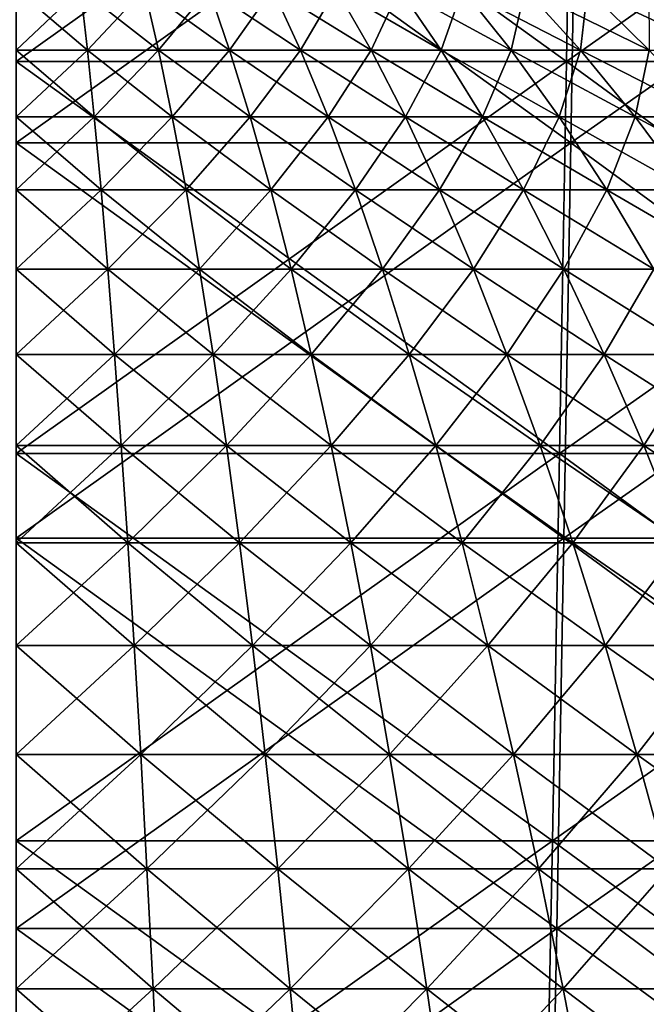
# Model space of a CAD drawing. Header units: millimetres. Extents: x -250 to 250, y -45 to 4150.
# Tile 627 of 656: x 0 to 8, y 4018 to 4030. Entities that reach past the tile are written whole.
import ezdxf

# ---------------------------------------------------------------- set-up
doc = ezdxf.new("R2010")
doc.units = ezdxf.units.MM
doc.header["$LTSCALE"] = 81.481481
for name, color, linetype in [('19', 7, 'CONTINUOUS'), ('20', 7, 'CONTINUOUS'), ('21', 7, 'CONTINUOUS'), ('22', 7, 'CONTINUOUS'), ('23', 7, 'CONTINUOUS'), ('24', 7, 'CONTINUOUS')]:
    doc.layers.add(name, color=color, linetype=linetype)

msp = doc.modelspace()

# ---------------------------------------------------------------- linework, layer by layer
at = {"layer": '19', "color": 7, "linetype": 'CONTINUOUS'}
for points in [[(6.726, 4028.379, -218.319), (0, 4028.379, -218.422), (6.807, 4033.233, -220.951), (6.726, 4028.379, -218.319)], [(6.807, 4033.233, -220.951), (0, 4028.379, -218.422), (0, 4033.233, -221.056), (6.807, 4033.233, -220.951)], [(13.446, 4028.379, -218.008), (6.726, 4028.379, -218.319), (13.608, 4033.233, -220.636), (13.446, 4028.379, -218.008)], [(13.608, 4033.233, -220.636), (6.726, 4028.379, -218.319), (6.807, 4033.233, -220.951), (13.608, 4033.233, -220.636)], [(6.642, 4023.584, -215.58), (0, 4023.584, -215.683), (6.726, 4028.379, -218.319), (6.642, 4023.584, -215.58)], [(6.726, 4028.379, -218.319), (0, 4023.584, -215.683), (0, 4028.379, -218.422), (6.726, 4028.379, -218.319)], [(13.278, 4023.584, -215.274), (6.642, 4023.584, -215.58), (13.446, 4028.379, -218.008), (13.278, 4023.584, -215.274)], [(13.446, 4028.379, -218.008), (6.642, 4023.584, -215.58), (6.726, 4028.379, -218.319), (13.446, 4028.379, -218.008)], [(6.554, 4018.851, -212.737), (0, 4018.851, -212.838), (6.642, 4023.584, -215.58), (6.554, 4018.851, -212.737)], [(6.642, 4023.584, -215.58), (0, 4018.851, -212.838), (0, 4023.584, -215.683), (6.642, 4023.584, -215.58)], [(13.102, 4018.851, -212.434), (6.554, 4018.851, -212.737), (13.278, 4023.584, -215.274), (13.102, 4018.851, -212.434)], [(13.278, 4023.584, -215.274), (6.554, 4018.851, -212.737), (6.642, 4023.584, -215.58), (13.278, 4023.584, -215.274)], [(6.464, 4014.181, -209.789), (0, 4014.181, -209.889), (6.554, 4018.851, -212.737), (6.464, 4014.181, -209.789)], [(6.554, 4018.851, -212.737), (0, 4014.181, -209.889), (0, 4018.851, -212.838), (6.554, 4018.851, -212.737)], [(12.921, 4014.181, -209.491), (6.464, 4014.181, -209.789), (13.102, 4018.851, -212.434), (12.921, 4014.181, -209.491)], [(13.102, 4018.851, -212.434), (6.464, 4014.181, -209.789), (6.554, 4018.851, -212.737), (13.102, 4018.851, -212.434)]]:
    msp.add_3dface(points, dxfattribs=at)
at = {"layer": '20', "color": 7, "linetype": 'CONTINUOUS'}
for points in [[(0, 4028.379, 218.422), (6.726, 4028.379, 218.319), (0, 4033.233, 221.056), (0, 4028.379, 218.422)], [(0, 4033.233, 221.056), (6.726, 4028.379, 218.319), (6.807, 4033.233, 220.951), (0, 4033.233, 221.056)], [(6.726, 4028.379, 218.319), (13.446, 4028.379, 218.008), (6.807, 4033.233, 220.951), (6.726, 4028.379, 218.319)], [(6.807, 4033.233, 220.951), (13.446, 4028.379, 218.008), (13.608, 4033.233, 220.636), (6.807, 4033.233, 220.951)], [(0, 4023.584, 215.683), (6.642, 4023.584, 215.58), (0, 4028.379, 218.422), (0, 4023.584, 215.683)], [(0, 4028.379, 218.422), (6.642, 4023.584, 215.58), (6.726, 4028.379, 218.319), (0, 4028.379, 218.422)], [(6.642, 4023.584, 215.58), (13.278, 4023.584, 215.274), (6.726, 4028.379, 218.319), (6.642, 4023.584, 215.58)], [(6.726, 4028.379, 218.319), (13.278, 4023.584, 215.274), (13.446, 4028.379, 218.008), (6.726, 4028.379, 218.319)], [(0, 4018.851, 212.838), (6.554, 4018.851, 212.737), (0, 4023.584, 215.683), (0, 4018.851, 212.838)], [(0, 4023.584, 215.683), (6.554, 4018.851, 212.737), (6.642, 4023.584, 215.58), (0, 4023.584, 215.683)], [(6.554, 4018.851, 212.737), (13.102, 4018.851, 212.434), (6.642, 4023.584, 215.58), (6.554, 4018.851, 212.737)], [(6.642, 4023.584, 215.58), (13.102, 4018.851, 212.434), (13.278, 4023.584, 215.274), (6.642, 4023.584, 215.58)], [(0, 4014.181, 209.889), (6.464, 4014.181, 209.789), (0, 4018.851, 212.838), (0, 4014.181, 209.889)], [(0, 4018.851, 212.838), (6.464, 4014.181, 209.789), (6.554, 4018.851, 212.737), (0, 4018.851, 212.838)], [(6.464, 4014.181, 209.789), (12.921, 4014.181, 209.491), (6.554, 4018.851, 212.737), (6.464, 4014.181, 209.789)], [(6.554, 4018.851, 212.737), (12.921, 4014.181, 209.491), (13.102, 4018.851, 212.434), (6.554, 4018.851, 212.737)]]:
    msp.add_3dface(points, dxfattribs=at)
at = {"layer": '21', "color": 7, "linetype": 'CONTINUOUS'}
for points in [[(6.673, 4029.367, 216.581), (0, 4029.367, 216.683), (6.753, 4034.182, 219.191), (6.673, 4029.367, 216.581)], [(6.753, 4034.182, 219.191), (0, 4029.367, 216.683), (0, 4034.182, 219.295), (6.753, 4034.182, 219.191)], [(13.339, 4029.367, 216.272), (6.673, 4029.367, 216.581), (13.5, 4034.182, 218.879), (13.339, 4029.367, 216.272)], [(13.5, 4034.182, 218.879), (6.673, 4029.367, 216.581), (6.753, 4034.182, 219.191), (13.5, 4034.182, 218.879)], [(6.589, 4024.611, 213.865), (0, 4024.611, 213.966), (6.673, 4029.367, 216.581), (6.589, 4024.611, 213.865)], [(6.673, 4029.367, 216.581), (0, 4024.611, 213.966), (0, 4029.367, 216.683), (6.673, 4029.367, 216.581)], [(13.172, 4024.611, 213.56), (6.589, 4024.611, 213.865), (13.339, 4029.367, 216.272), (13.172, 4024.611, 213.56)], [(13.339, 4029.367, 216.272), (6.589, 4024.611, 213.865), (6.673, 4029.367, 216.581), (13.339, 4029.367, 216.272)], [(6.502, 4019.916, 211.045), (0, 4019.916, 211.145), (6.589, 4024.611, 213.865), (6.502, 4019.916, 211.045)], [(6.589, 4024.611, 213.865), (0, 4019.916, 211.145), (0, 4024.611, 213.966), (6.589, 4024.611, 213.865)], [(12.998, 4019.916, 210.744), (6.502, 4019.916, 211.045), (13.172, 4024.611, 213.56), (12.998, 4019.916, 210.744)], [(13.172, 4024.611, 213.56), (6.502, 4019.916, 211.045), (6.589, 4024.611, 213.865), (13.172, 4024.611, 213.56)], [(6.412, 4015.284, 208.121), (0, 4015.284, 208.22), (6.502, 4019.916, 211.045), (6.412, 4015.284, 208.121)], [(6.502, 4019.916, 211.045), (0, 4015.284, 208.22), (0, 4019.916, 211.145), (6.502, 4019.916, 211.045)], [(12.818, 4015.284, 207.825), (6.412, 4015.284, 208.121), (12.998, 4019.916, 210.744), (12.818, 4015.284, 207.825)], [(12.998, 4019.916, 210.744), (6.412, 4015.284, 208.121), (6.502, 4019.916, 211.045), (12.998, 4019.916, 210.744)]]:
    msp.add_3dface(points, dxfattribs=at)
at = {"layer": '22', "color": 7, "linetype": 'CONTINUOUS'}
for points in [[(0, 4029.367, -216.683), (6.673, 4029.367, -216.581), (0, 4034.182, -219.295), (0, 4029.367, -216.683)], [(0, 4034.182, -219.295), (6.673, 4029.367, -216.581), (6.753, 4034.182, -219.191), (0, 4034.182, -219.295)], [(6.673, 4029.367, -216.581), (13.339, 4029.367, -216.272), (6.753, 4034.182, -219.191), (6.673, 4029.367, -216.581)], [(6.753, 4034.182, -219.191), (13.339, 4029.367, -216.272), (13.5, 4034.182, -218.879), (6.753, 4034.182, -219.191)], [(0, 4024.611, -213.966), (6.589, 4024.611, -213.865), (0, 4029.367, -216.683), (0, 4024.611, -213.966)], [(0, 4029.367, -216.683), (6.589, 4024.611, -213.865), (6.673, 4029.367, -216.581), (0, 4029.367, -216.683)], [(6.589, 4024.611, -213.865), (13.172, 4024.611, -213.56), (6.673, 4029.367, -216.581), (6.589, 4024.611, -213.865)], [(6.673, 4029.367, -216.581), (13.172, 4024.611, -213.56), (13.339, 4029.367, -216.272), (6.673, 4029.367, -216.581)], [(0, 4019.916, -211.145), (6.502, 4019.916, -211.045), (0, 4024.611, -213.966), (0, 4019.916, -211.145)], [(0, 4024.611, -213.966), (6.502, 4019.916, -211.045), (6.589, 4024.611, -213.865), (0, 4024.611, -213.966)], [(6.502, 4019.916, -211.045), (12.998, 4019.916, -210.744), (6.589, 4024.611, -213.865), (6.502, 4019.916, -211.045)], [(6.589, 4024.611, -213.865), (12.998, 4019.916, -210.744), (13.172, 4024.611, -213.56), (6.589, 4024.611, -213.865)], [(0, 4015.284, -208.22), (6.412, 4015.284, -208.121), (0, 4019.916, -211.145), (0, 4015.284, -208.22)], [(0, 4019.916, -211.145), (6.412, 4015.284, -208.121), (6.502, 4019.916, -211.045), (0, 4019.916, -211.145)], [(6.412, 4015.284, -208.121), (12.818, 4015.284, -207.825), (6.502, 4019.916, -211.045), (6.412, 4015.284, -208.121)], [(6.502, 4019.916, -211.045), (12.818, 4015.284, -207.825), (12.998, 4019.916, -210.744), (6.502, 4019.916, -211.045)]]:
    msp.add_3dface(points, dxfattribs=at)
at = {"layer": '23', "color": 7, "linetype": 'CONTINUOUS'}
for points in [[(0, 4029.507, 28.051), (0.864, 4029.507, 28.038), (0, 4030.243, 25.307), (0, 4029.507, 28.051)], [(0, 4030.243, 25.307), (0.864, 4029.507, 28.038), (0.779, 4030.243, 25.295), (0, 4030.243, 25.307)], [(0.864, 4029.507, 28.038), (1.727, 4029.507, 27.998), (0.779, 4030.243, 25.295), (0.864, 4029.507, 28.038)], [(0.779, 4030.243, 25.295), (1.727, 4029.507, 27.998), (1.558, 4030.243, 25.259), (0.779, 4030.243, 25.295)], [(1.727, 4029.507, 27.998), (2.588, 4029.507, 27.932), (1.558, 4030.243, 25.259), (1.727, 4029.507, 27.998)], [(1.558, 4030.243, 25.259), (2.588, 4029.507, 27.932), (2.335, 4030.243, 25.199), (1.558, 4030.243, 25.259)], [(2.588, 4029.507, 27.932), (3.447, 4029.507, 27.839), (2.335, 4030.243, 25.199), (2.588, 4029.507, 27.932)], [(2.335, 4030.243, 25.199), (3.447, 4029.507, 27.839), (3.11, 4030.243, 25.115), (2.335, 4030.243, 25.199)], [(3.447, 4029.507, 27.839), (4.303, 4029.507, 27.719), (3.11, 4030.243, 25.115), (3.447, 4029.507, 27.839)], [(3.11, 4030.243, 25.115), (4.303, 4029.507, 27.719), (3.882, 4030.243, 25.008), (3.11, 4030.243, 25.115)], [(4.303, 4029.507, 27.719), (5.154, 4029.507, 27.574), (3.882, 4030.243, 25.008), (4.303, 4029.507, 27.719)], [(3.882, 4030.243, 25.008), (5.154, 4029.507, 27.574), (4.65, 4030.243, 24.876), (3.882, 4030.243, 25.008)], [(5.154, 4029.507, 27.574), (6.001, 4029.507, 27.402), (4.65, 4030.243, 24.876), (5.154, 4029.507, 27.574)], [(4.65, 4030.243, 24.876), (6.001, 4029.507, 27.402), (5.414, 4030.243, 24.721), (4.65, 4030.243, 24.876)], [(6.001, 4029.507, 27.402), (6.842, 4029.507, 27.204), (5.414, 4030.243, 24.721), (6.001, 4029.507, 27.402)], [(5.414, 4030.243, 24.721), (6.842, 4029.507, 27.204), (6.173, 4030.243, 24.543), (5.414, 4030.243, 24.721)], [(6.842, 4029.507, 27.204), (7.677, 4029.507, 26.98), (6.173, 4030.243, 24.543), (6.842, 4029.507, 27.204)], [(6.173, 4030.243, 24.543), (7.677, 4029.507, 26.98), (6.926, 4030.243, 24.341), (6.173, 4030.243, 24.543)], [(7.677, 4029.507, 26.98), (8.504, 4029.507, 26.731), (6.926, 4030.243, 24.341), (7.677, 4029.507, 26.98)], [(6.926, 4030.243, 24.341), (8.504, 4029.507, 26.731), (7.672, 4030.243, 24.116), (6.926, 4030.243, 24.341)], [(0, 4028.695, 30.774), (0.948, 4028.695, 30.76), (0, 4029.507, 28.051), (0, 4028.695, 30.774)], [(0, 4029.507, 28.051), (0.948, 4028.695, 30.76), (0.864, 4029.507, 28.038), (0, 4029.507, 28.051)], [(0.948, 4028.695, 30.76), (1.894, 4028.695, 30.716), (0.864, 4029.507, 28.038), (0.948, 4028.695, 30.76)], [(0.864, 4029.507, 28.038), (1.894, 4028.695, 30.716), (1.727, 4029.507, 27.998), (0.864, 4029.507, 28.038)], [(1.894, 4028.695, 30.716), (2.839, 4028.695, 30.643), (1.727, 4029.507, 27.998), (1.894, 4028.695, 30.716)], [(1.727, 4029.507, 27.998), (2.839, 4028.695, 30.643), (2.588, 4029.507, 27.932), (1.727, 4029.507, 27.998)], [(2.839, 4028.695, 30.643), (3.782, 4028.695, 30.541), (2.588, 4029.507, 27.932), (2.839, 4028.695, 30.643)], [(2.588, 4029.507, 27.932), (3.782, 4028.695, 30.541), (3.447, 4029.507, 27.839), (2.588, 4029.507, 27.932)], [(3.782, 4028.695, 30.541), (4.72, 4028.695, 30.41), (3.447, 4029.507, 27.839), (3.782, 4028.695, 30.541)], [(3.447, 4029.507, 27.839), (4.72, 4028.695, 30.41), (4.303, 4029.507, 27.719), (3.447, 4029.507, 27.839)], [(4.72, 4028.695, 30.41), (5.655, 4028.695, 30.25), (4.303, 4029.507, 27.719), (4.72, 4028.695, 30.41)], [(4.303, 4029.507, 27.719), (5.655, 4028.695, 30.25), (5.154, 4029.507, 27.574), (4.303, 4029.507, 27.719)], [(5.655, 4028.695, 30.25), (6.584, 4028.695, 30.062), (5.154, 4029.507, 27.574), (5.655, 4028.695, 30.25)], [(5.154, 4029.507, 27.574), (6.584, 4028.695, 30.062), (6.001, 4029.507, 27.402), (5.154, 4029.507, 27.574)], [(6.584, 4028.695, 30.062), (7.506, 4028.695, 29.845), (6.001, 4029.507, 27.402), (6.584, 4028.695, 30.062)], [(6.001, 4029.507, 27.402), (7.506, 4028.695, 29.845), (6.842, 4029.507, 27.204), (6.001, 4029.507, 27.402)], [(7.506, 4028.695, 29.845), (8.422, 4028.695, 29.599), (6.842, 4029.507, 27.204), (7.506, 4028.695, 29.845)], [(6.842, 4029.507, 27.204), (8.422, 4028.695, 29.599), (7.677, 4029.507, 26.98), (6.842, 4029.507, 27.204)], [(0, 4027.809, 33.474), (1.031, 4027.809, 33.458), (0, 4028.695, 30.774), (0, 4027.809, 33.474)], [(0, 4028.695, 30.774), (1.031, 4027.809, 33.458), (0.948, 4028.695, 30.76), (0, 4028.695, 30.774)], [(1.031, 4027.809, 33.458), (2.061, 4027.809, 33.41), (0.948, 4028.695, 30.76), (1.031, 4027.809, 33.458)], [(0.948, 4028.695, 30.76), (2.061, 4027.809, 33.41), (1.894, 4028.695, 30.716), (0.948, 4028.695, 30.76)], [(2.061, 4027.809, 33.41), (3.089, 4027.809, 33.331), (1.894, 4028.695, 30.716), (2.061, 4027.809, 33.41)], [(1.894, 4028.695, 30.716), (3.089, 4027.809, 33.331), (2.839, 4028.695, 30.643), (1.894, 4028.695, 30.716)], [(3.089, 4027.809, 33.331), (4.114, 4027.809, 33.22), (2.839, 4028.695, 30.643), (3.089, 4027.809, 33.331)], [(2.839, 4028.695, 30.643), (4.114, 4027.809, 33.22), (3.782, 4028.695, 30.541), (2.839, 4028.695, 30.643)], [(4.114, 4027.809, 33.22), (5.135, 4027.809, 33.077), (3.782, 4028.695, 30.541), (4.114, 4027.809, 33.22)], [(3.782, 4028.695, 30.541), (5.135, 4027.809, 33.077), (4.72, 4028.695, 30.41), (3.782, 4028.695, 30.541)], [(5.135, 4027.809, 33.077), (6.151, 4027.809, 32.904), (4.72, 4028.695, 30.41), (5.135, 4027.809, 33.077)], [(4.72, 4028.695, 30.41), (6.151, 4027.809, 32.904), (5.655, 4028.695, 30.25), (4.72, 4028.695, 30.41)], [(6.151, 4027.809, 32.904), (7.161, 4027.809, 32.699), (5.655, 4028.695, 30.25), (6.151, 4027.809, 32.904)], [(5.655, 4028.695, 30.25), (7.161, 4027.809, 32.699), (6.584, 4028.695, 30.062), (5.655, 4028.695, 30.25)], [(7.161, 4027.809, 32.699), (8.165, 4027.809, 32.463), (6.584, 4028.695, 30.062), (7.161, 4027.809, 32.699)], [(6.584, 4028.695, 30.062), (8.165, 4027.809, 32.463), (7.506, 4028.695, 29.845), (6.584, 4028.695, 30.062)], [(8.165, 4027.809, 32.463), (9.16, 4027.809, 32.196), (7.506, 4028.695, 29.845), (8.165, 4027.809, 32.463)], [(7.506, 4028.695, 29.845), (9.16, 4027.809, 32.196), (8.422, 4028.695, 29.599), (7.506, 4028.695, 29.845)], [(0, 4026.849, 36.148), (1.113, 4026.849, 36.13), (0, 4027.809, 33.474), (0, 4026.849, 36.148)], [(0, 4027.809, 33.474), (1.113, 4026.849, 36.13), (1.031, 4027.809, 33.458), (0, 4027.809, 33.474)], [(1.113, 4026.849, 36.13), (2.225, 4026.849, 36.079), (1.031, 4027.809, 33.458), (1.113, 4026.849, 36.13)], [(1.031, 4027.809, 33.458), (2.225, 4026.849, 36.079), (2.061, 4027.809, 33.41), (1.031, 4027.809, 33.458)], [(2.225, 4026.849, 36.079), (3.335, 4026.849, 35.993), (2.061, 4027.809, 33.41), (2.225, 4026.849, 36.079)], [(2.061, 4027.809, 33.41), (3.335, 4026.849, 35.993), (3.089, 4027.809, 33.331), (2.061, 4027.809, 33.41)], [(3.335, 4026.849, 35.993), (4.442, 4026.849, 35.874), (3.089, 4027.809, 33.331), (3.335, 4026.849, 35.993)], [(3.089, 4027.809, 33.331), (4.442, 4026.849, 35.874), (4.114, 4027.809, 33.22), (3.089, 4027.809, 33.331)], [(4.442, 4026.849, 35.874), (5.545, 4026.849, 35.72), (4.114, 4027.809, 33.22), (4.442, 4026.849, 35.874)], [(4.114, 4027.809, 33.22), (5.545, 4026.849, 35.72), (5.135, 4027.809, 33.077), (4.114, 4027.809, 33.22)], [(5.545, 4026.849, 35.72), (6.642, 4026.849, 35.532), (5.135, 4027.809, 33.077), (5.545, 4026.849, 35.72)], [(5.135, 4027.809, 33.077), (6.642, 4026.849, 35.532), (6.151, 4027.809, 32.904), (5.135, 4027.809, 33.077)], [(6.642, 4026.849, 35.532), (7.733, 4026.849, 35.311), (6.151, 4027.809, 32.904), (6.642, 4026.849, 35.532)], [(6.151, 4027.809, 32.904), (7.733, 4026.849, 35.311), (7.161, 4027.809, 32.699), (6.151, 4027.809, 32.904)], [(7.733, 4026.849, 35.311), (8.817, 4026.849, 35.056), (7.161, 4027.809, 32.699), (7.733, 4026.849, 35.311)], [(7.161, 4027.809, 32.699), (8.817, 4026.849, 35.056), (8.165, 4027.809, 32.463), (7.161, 4027.809, 32.699)], [(0, 4025.815, 38.794), (1.195, 4025.815, 38.776), (0, 4026.849, 36.148), (0, 4025.815, 38.794)], [(0, 4026.849, 36.148), (1.195, 4025.815, 38.776), (1.113, 4026.849, 36.13), (0, 4026.849, 36.148)], [(1.195, 4025.815, 38.776), (2.388, 4025.815, 38.72), (1.113, 4026.849, 36.13), (1.195, 4025.815, 38.776)], [(1.113, 4026.849, 36.13), (2.388, 4025.815, 38.72), (2.225, 4026.849, 36.079), (1.113, 4026.849, 36.13)], [(2.388, 4025.815, 38.72), (3.579, 4025.815, 38.629), (2.225, 4026.849, 36.079), (2.388, 4025.815, 38.72)], [(2.225, 4026.849, 36.079), (3.579, 4025.815, 38.629), (3.335, 4026.849, 35.993), (2.225, 4026.849, 36.079)], [(3.579, 4025.815, 38.629), (4.767, 4025.815, 38.5), (3.335, 4026.849, 35.993), (3.579, 4025.815, 38.629)], [(3.335, 4026.849, 35.993), (4.767, 4025.815, 38.5), (4.442, 4026.849, 35.874), (3.335, 4026.849, 35.993)], [(4.767, 4025.815, 38.5), (5.951, 4025.815, 38.335), (4.442, 4026.849, 35.874), (4.767, 4025.815, 38.5)], [(4.442, 4026.849, 35.874), (5.951, 4025.815, 38.335), (5.545, 4026.849, 35.72), (4.442, 4026.849, 35.874)], [(5.951, 4025.815, 38.335), (7.128, 4025.815, 38.134), (5.545, 4026.849, 35.72), (5.951, 4025.815, 38.335)], [(5.545, 4026.849, 35.72), (7.128, 4025.815, 38.134), (6.642, 4026.849, 35.532), (5.545, 4026.849, 35.72)], [(7.128, 4025.815, 38.134), (8.299, 4025.815, 37.896), (6.642, 4026.849, 35.532), (7.128, 4025.815, 38.134)], [(6.642, 4026.849, 35.532), (8.299, 4025.815, 37.896), (7.733, 4026.849, 35.311), (6.642, 4026.849, 35.532)], [(0, 4024.709, 41.411), (1.275, 4024.709, 41.391), (0, 4025.815, 38.794), (0, 4024.709, 41.411)], [(0, 4025.815, 38.794), (1.275, 4024.709, 41.391), (1.195, 4025.815, 38.776), (0, 4025.815, 38.794)], [(1.275, 4024.709, 41.391), (2.549, 4024.709, 41.332), (1.195, 4025.815, 38.776), (1.275, 4024.709, 41.391)], [(1.195, 4025.815, 38.776), (2.549, 4024.709, 41.332), (2.388, 4025.815, 38.72), (1.195, 4025.815, 38.776)], [(2.549, 4024.709, 41.332), (3.821, 4024.709, 41.234), (2.388, 4025.815, 38.72), (2.549, 4024.709, 41.332)], [(2.388, 4025.815, 38.72), (3.821, 4024.709, 41.234), (3.579, 4025.815, 38.629), (2.388, 4025.815, 38.72)], [(3.821, 4024.709, 41.234), (5.089, 4024.709, 41.097), (3.579, 4025.815, 38.629), (3.821, 4024.709, 41.234)], [(3.579, 4025.815, 38.629), (5.089, 4024.709, 41.097), (4.767, 4025.815, 38.5), (3.579, 4025.815, 38.629)], [(5.089, 4024.709, 41.097), (6.352, 4024.709, 40.921), (4.767, 4025.815, 38.5), (5.089, 4024.709, 41.097)], [(4.767, 4025.815, 38.5), (6.352, 4024.709, 40.921), (5.951, 4025.815, 38.335), (4.767, 4025.815, 38.5)], [(6.352, 4024.709, 40.921), (7.609, 4024.709, 40.706), (5.951, 4025.815, 38.335), (6.352, 4024.709, 40.921)], [(5.951, 4025.815, 38.335), (7.609, 4024.709, 40.706), (7.128, 4025.815, 38.134), (5.951, 4025.815, 38.335)], [(7.609, 4024.709, 40.706), (8.859, 4024.709, 40.452), (7.128, 4025.815, 38.134), (7.609, 4024.709, 40.706)], [(7.128, 4025.815, 38.134), (8.859, 4024.709, 40.452), (8.299, 4025.815, 37.896), (7.128, 4025.815, 38.134)], [(0, 4023.531, 43.996), (1.355, 4023.531, 43.976), (0, 4024.709, 41.411), (0, 4023.531, 43.996)], [(0, 4024.709, 41.411), (1.355, 4023.531, 43.976), (1.275, 4024.709, 41.391), (0, 4024.709, 41.411)], [(1.355, 4023.531, 43.976), (2.708, 4023.531, 43.913), (1.275, 4024.709, 41.391), (1.355, 4023.531, 43.976)], [(1.275, 4024.709, 41.391), (2.708, 4023.531, 43.913), (2.549, 4024.709, 41.332), (1.275, 4024.709, 41.391)], [(2.708, 4023.531, 43.913), (4.059, 4023.531, 43.809), (2.549, 4024.709, 41.332), (2.708, 4023.531, 43.913)], [(2.549, 4024.709, 41.332), (4.059, 4023.531, 43.809), (3.821, 4024.709, 41.234), (2.549, 4024.709, 41.332)], [(4.059, 4023.531, 43.809), (5.407, 4023.531, 43.663), (3.821, 4024.709, 41.234), (4.059, 4023.531, 43.809)], [(3.821, 4024.709, 41.234), (5.407, 4023.531, 43.663), (5.089, 4024.709, 41.097), (3.821, 4024.709, 41.234)], [(5.407, 4023.531, 43.663), (6.749, 4023.531, 43.476), (5.089, 4024.709, 41.097), (5.407, 4023.531, 43.663)], [(5.089, 4024.709, 41.097), (6.749, 4023.531, 43.476), (6.352, 4024.709, 40.921), (5.089, 4024.709, 41.097)], [(6.749, 4023.531, 43.476), (8.084, 4023.531, 43.247), (6.352, 4024.709, 40.921), (6.749, 4023.531, 43.476)], [(6.352, 4024.709, 40.921), (8.084, 4023.531, 43.247), (7.609, 4024.709, 40.706), (6.352, 4024.709, 40.921)], [(8.084, 4023.531, 43.247), (9.412, 4023.531, 42.978), (7.609, 4024.709, 40.706), (8.084, 4023.531, 43.247)], [(7.609, 4024.709, 40.706), (9.412, 4023.531, 42.978), (8.859, 4024.709, 40.452), (7.609, 4024.709, 40.706)], [(0, 4022.282, 46.548), (1.433, 4022.282, 46.526), (0, 4023.531, 43.996), (0, 4022.282, 46.548)], [(0, 4023.531, 43.996), (1.433, 4022.282, 46.526), (1.355, 4023.531, 43.976), (0, 4023.531, 43.996)], [(1.433, 4022.282, 46.526), (2.866, 4022.282, 46.46), (1.355, 4023.531, 43.976), (1.433, 4022.282, 46.526)], [(1.355, 4023.531, 43.976), (2.866, 4022.282, 46.46), (2.708, 4023.531, 43.913), (1.355, 4023.531, 43.976)], [(2.866, 4022.282, 46.46), (4.295, 4022.282, 46.35), (2.708, 4023.531, 43.913), (2.866, 4022.282, 46.46)], [(2.708, 4023.531, 43.913), (4.295, 4022.282, 46.35), (4.059, 4023.531, 43.809), (2.708, 4023.531, 43.913)], [(4.295, 4022.282, 46.35), (5.72, 4022.282, 46.196), (4.059, 4023.531, 43.809), (4.295, 4022.282, 46.35)], [(4.059, 4023.531, 43.809), (5.72, 4022.282, 46.196), (5.407, 4023.531, 43.663), (4.059, 4023.531, 43.809)], [(5.72, 4022.282, 46.196), (7.14, 4022.282, 45.998), (5.407, 4023.531, 43.663), (5.72, 4022.282, 46.196)], [(5.407, 4023.531, 43.663), (7.14, 4022.282, 45.998), (6.749, 4023.531, 43.476), (5.407, 4023.531, 43.663)], [(7.14, 4022.282, 45.998), (8.553, 4022.282, 45.756), (6.749, 4023.531, 43.476), (7.14, 4022.282, 45.998)], [(6.749, 4023.531, 43.476), (8.553, 4022.282, 45.756), (8.084, 4023.531, 43.247), (6.749, 4023.531, 43.476)], [(0, 4020.963, 49.065), (1.511, 4020.963, 49.042), (0, 4022.282, 46.548), (0, 4020.963, 49.065)], [(0, 4022.282, 46.548), (1.511, 4020.963, 49.042), (1.433, 4022.282, 46.526), (0, 4022.282, 46.548)], [(1.511, 4020.963, 49.042), (3.02, 4020.963, 48.972), (1.433, 4022.282, 46.526), (1.511, 4020.963, 49.042)], [(1.433, 4022.282, 46.526), (3.02, 4020.963, 48.972), (2.866, 4022.282, 46.46), (1.433, 4022.282, 46.526)], [(3.02, 4020.963, 48.972), (4.527, 4020.963, 48.856), (2.866, 4022.282, 46.46), (3.02, 4020.963, 48.972)], [(2.866, 4022.282, 46.46), (4.527, 4020.963, 48.856), (4.295, 4022.282, 46.35), (2.866, 4022.282, 46.46)], [(4.527, 4020.963, 48.856), (6.03, 4020.963, 48.693), (4.295, 4022.282, 46.35), (4.527, 4020.963, 48.856)], [(4.295, 4022.282, 46.35), (6.03, 4020.963, 48.693), (5.72, 4022.282, 46.196), (4.295, 4022.282, 46.35)], [(6.03, 4020.963, 48.693), (7.526, 4020.963, 48.484), (5.72, 4022.282, 46.196), (6.03, 4020.963, 48.693)], [(5.72, 4022.282, 46.196), (7.526, 4020.963, 48.484), (7.14, 4022.282, 45.998), (5.72, 4022.282, 46.196)], [(7.526, 4020.963, 48.484), (9.016, 4020.963, 48.23), (7.14, 4022.282, 45.998), (7.526, 4020.963, 48.484)], [(7.14, 4022.282, 45.998), (9.016, 4020.963, 48.23), (8.553, 4022.282, 45.756), (7.14, 4022.282, 45.998)], [(0, 4019.575, 51.544), (1.587, 4019.575, 51.52), (0, 4020.963, 49.065), (0, 4019.575, 51.544)], [(0, 4020.963, 49.065), (1.587, 4019.575, 51.52), (1.511, 4020.963, 49.042), (0, 4020.963, 49.065)], [(1.587, 4019.575, 51.52), (3.173, 4019.575, 51.446), (1.511, 4020.963, 49.042), (1.587, 4019.575, 51.52)], [(1.511, 4020.963, 49.042), (3.173, 4019.575, 51.446), (3.02, 4020.963, 48.972), (1.511, 4020.963, 49.042)], [(3.173, 4019.575, 51.446), (4.756, 4019.575, 51.324), (3.02, 4020.963, 48.972), (3.173, 4019.575, 51.446)], [(3.02, 4020.963, 48.972), (4.756, 4019.575, 51.324), (4.527, 4020.963, 48.856), (3.02, 4020.963, 48.972)], [(4.756, 4019.575, 51.324), (6.334, 4019.575, 51.154), (4.527, 4020.963, 48.856), (4.756, 4019.575, 51.324)], [(4.527, 4020.963, 48.856), (6.334, 4019.575, 51.154), (6.03, 4020.963, 48.693), (4.527, 4020.963, 48.856)], [(6.334, 4019.575, 51.154), (7.906, 4019.575, 50.934), (6.03, 4020.963, 48.693), (6.334, 4019.575, 51.154)], [(6.03, 4020.963, 48.693), (7.906, 4019.575, 50.934), (7.526, 4020.963, 48.484), (6.03, 4020.963, 48.693)], [(7.906, 4019.575, 50.934), (9.471, 4019.575, 50.667), (7.526, 4020.963, 48.484), (7.906, 4019.575, 50.934)], [(7.526, 4020.963, 48.484), (9.471, 4019.575, 50.667), (9.016, 4020.963, 48.23), (7.526, 4020.963, 48.484)], [(0, 4018.119, 53.984), (1.662, 4018.119, 53.959), (0, 4019.575, 51.544), (0, 4018.119, 53.984)], [(0, 4019.575, 51.544), (1.662, 4018.119, 53.959), (1.587, 4019.575, 51.52), (0, 4019.575, 51.544)], [(1.662, 4018.119, 53.959), (3.323, 4018.119, 53.882), (1.587, 4019.575, 51.52), (1.662, 4018.119, 53.959)], [(1.587, 4019.575, 51.52), (3.323, 4018.119, 53.882), (3.173, 4019.575, 51.446), (1.587, 4019.575, 51.52)], [(3.323, 4018.119, 53.882), (4.981, 4018.119, 53.754), (3.173, 4019.575, 51.446), (3.323, 4018.119, 53.882)], [(3.173, 4019.575, 51.446), (4.981, 4018.119, 53.754), (4.756, 4019.575, 51.324), (3.173, 4019.575, 51.446)], [(4.981, 4018.119, 53.754), (6.634, 4018.119, 53.575), (4.756, 4019.575, 51.324), (4.981, 4018.119, 53.754)], [(4.756, 4019.575, 51.324), (6.634, 4018.119, 53.575), (6.334, 4019.575, 51.154), (4.756, 4019.575, 51.324)], [(6.634, 4018.119, 53.575), (8.281, 4018.119, 53.345), (6.334, 4019.575, 51.154), (6.634, 4018.119, 53.575)], [(6.334, 4019.575, 51.154), (8.281, 4018.119, 53.345), (7.906, 4019.575, 50.934), (6.334, 4019.575, 51.154)], [(0, 4016.597, 56.383), (1.736, 4016.597, 56.356), (0, 4018.119, 53.984), (0, 4016.597, 56.383)], [(0, 4018.119, 53.984), (1.736, 4016.597, 56.356), (1.662, 4018.119, 53.959), (0, 4018.119, 53.984)], [(1.736, 4016.597, 56.356), (3.471, 4016.597, 56.276), (1.662, 4018.119, 53.959), (1.736, 4016.597, 56.356)], [(1.662, 4018.119, 53.959), (3.471, 4016.597, 56.276), (3.323, 4018.119, 53.882), (1.662, 4018.119, 53.959)], [(3.471, 4016.597, 56.276), (5.202, 4016.597, 56.143), (3.323, 4018.119, 53.882), (3.471, 4016.597, 56.276)], [(3.323, 4018.119, 53.882), (5.202, 4016.597, 56.143), (4.981, 4018.119, 53.754), (3.323, 4018.119, 53.882)], [(5.202, 4016.597, 56.143), (6.929, 4016.597, 55.956), (4.981, 4018.119, 53.754), (5.202, 4016.597, 56.143)], [(4.981, 4018.119, 53.754), (6.929, 4016.597, 55.956), (6.634, 4018.119, 53.575), (4.981, 4018.119, 53.754)], [(6.929, 4016.597, 55.956), (8.649, 4016.597, 55.716), (6.634, 4018.119, 53.575), (6.929, 4016.597, 55.956)], [(6.634, 4018.119, 53.575), (8.649, 4016.597, 55.716), (8.281, 4018.119, 53.345), (6.634, 4018.119, 53.575)]]:
    msp.add_3dface(points, dxfattribs=at)
at = {"layer": '24', "color": 7, "linetype": 'CONTINUOUS'}
for points in [[(0.864, 4029.507, -28.038), (0, 4029.507, -28.051), (0.779, 4030.243, -25.295), (0.864, 4029.507, -28.038)], [(0.779, 4030.243, -25.295), (0, 4029.507, -28.051), (0, 4030.243, -25.307), (0.779, 4030.243, -25.295)], [(1.558, 4030.243, -25.259), (0.864, 4029.507, -28.038), (0.779, 4030.243, -25.295), (1.558, 4030.243, -25.259)], [(1.727, 4029.507, -27.998), (0.864, 4029.507, -28.038), (1.558, 4030.243, -25.259), (1.727, 4029.507, -27.998)], [(2.335, 4030.243, -25.199), (1.727, 4029.507, -27.998), (1.558, 4030.243, -25.259), (2.335, 4030.243, -25.199)], [(2.588, 4029.507, -27.932), (1.727, 4029.507, -27.998), (2.335, 4030.243, -25.199), (2.588, 4029.507, -27.932)], [(3.11, 4030.243, -25.115), (2.588, 4029.507, -27.932), (2.335, 4030.243, -25.199), (3.11, 4030.243, -25.115)], [(3.447, 4029.507, -27.839), (2.588, 4029.507, -27.932), (3.11, 4030.243, -25.115), (3.447, 4029.507, -27.839)], [(3.882, 4030.243, -25.008), (3.447, 4029.507, -27.839), (3.11, 4030.243, -25.115), (3.882, 4030.243, -25.008)], [(4.303, 4029.507, -27.719), (3.447, 4029.507, -27.839), (3.882, 4030.243, -25.008), (4.303, 4029.507, -27.719)], [(4.65, 4030.243, -24.876), (4.303, 4029.507, -27.719), (3.882, 4030.243, -25.008), (4.65, 4030.243, -24.876)], [(5.154, 4029.507, -27.574), (4.303, 4029.507, -27.719), (4.65, 4030.243, -24.876), (5.154, 4029.507, -27.574)], [(5.414, 4030.243, -24.721), (5.154, 4029.507, -27.574), (4.65, 4030.243, -24.876), (5.414, 4030.243, -24.721)], [(6.001, 4029.507, -27.402), (5.154, 4029.507, -27.574), (5.414, 4030.243, -24.721), (6.001, 4029.507, -27.402)], [(6.173, 4030.243, -24.543), (6.001, 4029.507, -27.402), (5.414, 4030.243, -24.721), (6.173, 4030.243, -24.543)], [(6.842, 4029.507, -27.204), (6.001, 4029.507, -27.402), (6.173, 4030.243, -24.543), (6.842, 4029.507, -27.204)], [(6.926, 4030.243, -24.341), (6.842, 4029.507, -27.204), (6.173, 4030.243, -24.543), (6.926, 4030.243, -24.341)], [(7.677, 4029.507, -26.98), (6.842, 4029.507, -27.204), (6.926, 4030.243, -24.341), (7.677, 4029.507, -26.98)], [(7.672, 4030.243, -24.116), (7.677, 4029.507, -26.98), (6.926, 4030.243, -24.341), (7.672, 4030.243, -24.116)], [(0.948, 4028.695, -30.76), (0, 4028.695, -30.774), (0.864, 4029.507, -28.038), (0.948, 4028.695, -30.76)], [(0.864, 4029.507, -28.038), (0, 4028.695, -30.774), (0, 4029.507, -28.051), (0.864, 4029.507, -28.038)], [(1.727, 4029.507, -27.998), (0.948, 4028.695, -30.76), (0.864, 4029.507, -28.038), (1.727, 4029.507, -27.998)], [(1.894, 4028.695, -30.716), (0.948, 4028.695, -30.76), (1.727, 4029.507, -27.998), (1.894, 4028.695, -30.716)], [(2.588, 4029.507, -27.932), (1.894, 4028.695, -30.716), (1.727, 4029.507, -27.998), (2.588, 4029.507, -27.932)], [(2.839, 4028.695, -30.643), (1.894, 4028.695, -30.716), (2.588, 4029.507, -27.932), (2.839, 4028.695, -30.643)], [(3.447, 4029.507, -27.839), (2.839, 4028.695, -30.643), (2.588, 4029.507, -27.932), (3.447, 4029.507, -27.839)], [(3.782, 4028.695, -30.541), (2.839, 4028.695, -30.643), (3.447, 4029.507, -27.839), (3.782, 4028.695, -30.541)], [(4.303, 4029.507, -27.719), (3.782, 4028.695, -30.541), (3.447, 4029.507, -27.839), (4.303, 4029.507, -27.719)], [(4.72, 4028.695, -30.41), (3.782, 4028.695, -30.541), (4.303, 4029.507, -27.719), (4.72, 4028.695, -30.41)], [(5.154, 4029.507, -27.574), (4.72, 4028.695, -30.41), (4.303, 4029.507, -27.719), (5.154, 4029.507, -27.574)], [(5.655, 4028.695, -30.25), (4.72, 4028.695, -30.41), (5.154, 4029.507, -27.574), (5.655, 4028.695, -30.25)], [(6.001, 4029.507, -27.402), (5.655, 4028.695, -30.25), (5.154, 4029.507, -27.574), (6.001, 4029.507, -27.402)], [(6.584, 4028.695, -30.062), (5.655, 4028.695, -30.25), (6.001, 4029.507, -27.402), (6.584, 4028.695, -30.062)], [(6.842, 4029.507, -27.204), (6.584, 4028.695, -30.062), (6.001, 4029.507, -27.402), (6.842, 4029.507, -27.204)], [(7.506, 4028.695, -29.845), (6.584, 4028.695, -30.062), (6.842, 4029.507, -27.204), (7.506, 4028.695, -29.845)], [(7.677, 4029.507, -26.98), (7.506, 4028.695, -29.845), (6.842, 4029.507, -27.204), (7.677, 4029.507, -26.98)], [(8.422, 4028.695, -29.599), (7.506, 4028.695, -29.845), (7.677, 4029.507, -26.98), (8.422, 4028.695, -29.599)], [(1.031, 4027.809, -33.458), (0, 4027.809, -33.474), (0.948, 4028.695, -30.76), (1.031, 4027.809, -33.458)], [(0.948, 4028.695, -30.76), (0, 4027.809, -33.474), (0, 4028.695, -30.774), (0.948, 4028.695, -30.76)], [(1.894, 4028.695, -30.716), (1.031, 4027.809, -33.458), (0.948, 4028.695, -30.76), (1.894, 4028.695, -30.716)], [(2.061, 4027.809, -33.41), (1.031, 4027.809, -33.458), (1.894, 4028.695, -30.716), (2.061, 4027.809, -33.41)], [(2.839, 4028.695, -30.643), (2.061, 4027.809, -33.41), (1.894, 4028.695, -30.716), (2.839, 4028.695, -30.643)], [(3.089, 4027.809, -33.331), (2.061, 4027.809, -33.41), (2.839, 4028.695, -30.643), (3.089, 4027.809, -33.331)], [(3.782, 4028.695, -30.541), (3.089, 4027.809, -33.331), (2.839, 4028.695, -30.643), (3.782, 4028.695, -30.541)], [(4.114, 4027.809, -33.22), (3.089, 4027.809, -33.331), (3.782, 4028.695, -30.541), (4.114, 4027.809, -33.22)], [(4.72, 4028.695, -30.41), (4.114, 4027.809, -33.22), (3.782, 4028.695, -30.541), (4.72, 4028.695, -30.41)], [(5.135, 4027.809, -33.077), (4.114, 4027.809, -33.22), (4.72, 4028.695, -30.41), (5.135, 4027.809, -33.077)], [(5.655, 4028.695, -30.25), (5.135, 4027.809, -33.077), (4.72, 4028.695, -30.41), (5.655, 4028.695, -30.25)], [(6.151, 4027.809, -32.904), (5.135, 4027.809, -33.077), (5.655, 4028.695, -30.25), (6.151, 4027.809, -32.904)], [(6.584, 4028.695, -30.062), (6.151, 4027.809, -32.904), (5.655, 4028.695, -30.25), (6.584, 4028.695, -30.062)], [(7.161, 4027.809, -32.699), (6.151, 4027.809, -32.904), (6.584, 4028.695, -30.062), (7.161, 4027.809, -32.699)], [(7.506, 4028.695, -29.845), (7.161, 4027.809, -32.699), (6.584, 4028.695, -30.062), (7.506, 4028.695, -29.845)], [(8.165, 4027.809, -32.463), (7.161, 4027.809, -32.699), (7.506, 4028.695, -29.845), (8.165, 4027.809, -32.463)], [(8.422, 4028.695, -29.599), (8.165, 4027.809, -32.463), (7.506, 4028.695, -29.845), (8.422, 4028.695, -29.599)], [(1.113, 4026.849, -36.13), (0, 4026.849, -36.148), (1.031, 4027.809, -33.458), (1.113, 4026.849, -36.13)], [(1.031, 4027.809, -33.458), (0, 4026.849, -36.148), (0, 4027.809, -33.474), (1.031, 4027.809, -33.458)], [(2.061, 4027.809, -33.41), (1.113, 4026.849, -36.13), (1.031, 4027.809, -33.458), (2.061, 4027.809, -33.41)], [(2.225, 4026.849, -36.079), (1.113, 4026.849, -36.13), (2.061, 4027.809, -33.41), (2.225, 4026.849, -36.079)], [(3.089, 4027.809, -33.331), (2.225, 4026.849, -36.079), (2.061, 4027.809, -33.41), (3.089, 4027.809, -33.331)], [(3.335, 4026.849, -35.993), (2.225, 4026.849, -36.079), (3.089, 4027.809, -33.331), (3.335, 4026.849, -35.993)], [(4.114, 4027.809, -33.22), (3.335, 4026.849, -35.993), (3.089, 4027.809, -33.331), (4.114, 4027.809, -33.22)], [(4.442, 4026.849, -35.874), (3.335, 4026.849, -35.993), (4.114, 4027.809, -33.22), (4.442, 4026.849, -35.874)], [(5.135, 4027.809, -33.077), (4.442, 4026.849, -35.874), (4.114, 4027.809, -33.22), (5.135, 4027.809, -33.077)], [(5.545, 4026.849, -35.72), (4.442, 4026.849, -35.874), (5.135, 4027.809, -33.077), (5.545, 4026.849, -35.72)], [(6.151, 4027.809, -32.904), (5.545, 4026.849, -35.72), (5.135, 4027.809, -33.077), (6.151, 4027.809, -32.904)], [(6.642, 4026.849, -35.532), (5.545, 4026.849, -35.72), (6.151, 4027.809, -32.904), (6.642, 4026.849, -35.532)], [(7.161, 4027.809, -32.699), (6.642, 4026.849, -35.532), (6.151, 4027.809, -32.904), (7.161, 4027.809, -32.699)], [(7.733, 4026.849, -35.311), (6.642, 4026.849, -35.532), (7.161, 4027.809, -32.699), (7.733, 4026.849, -35.311)], [(8.165, 4027.809, -32.463), (7.733, 4026.849, -35.311), (7.161, 4027.809, -32.699), (8.165, 4027.809, -32.463)], [(1.195, 4025.815, -38.776), (0, 4025.815, -38.794), (1.113, 4026.849, -36.13), (1.195, 4025.815, -38.776)], [(1.113, 4026.849, -36.13), (0, 4025.815, -38.794), (0, 4026.849, -36.148), (1.113, 4026.849, -36.13)], [(2.225, 4026.849, -36.079), (1.195, 4025.815, -38.776), (1.113, 4026.849, -36.13), (2.225, 4026.849, -36.079)], [(2.388, 4025.815, -38.72), (1.195, 4025.815, -38.776), (2.225, 4026.849, -36.079), (2.388, 4025.815, -38.72)], [(3.335, 4026.849, -35.993), (2.388, 4025.815, -38.72), (2.225, 4026.849, -36.079), (3.335, 4026.849, -35.993)], [(3.579, 4025.815, -38.629), (2.388, 4025.815, -38.72), (3.335, 4026.849, -35.993), (3.579, 4025.815, -38.629)], [(4.442, 4026.849, -35.874), (3.579, 4025.815, -38.629), (3.335, 4026.849, -35.993), (4.442, 4026.849, -35.874)], [(4.767, 4025.815, -38.5), (3.579, 4025.815, -38.629), (4.442, 4026.849, -35.874), (4.767, 4025.815, -38.5)], [(5.545, 4026.849, -35.72), (4.767, 4025.815, -38.5), (4.442, 4026.849, -35.874), (5.545, 4026.849, -35.72)], [(5.951, 4025.815, -38.335), (4.767, 4025.815, -38.5), (5.545, 4026.849, -35.72), (5.951, 4025.815, -38.335)], [(6.642, 4026.849, -35.532), (5.951, 4025.815, -38.335), (5.545, 4026.849, -35.72), (6.642, 4026.849, -35.532)], [(7.128, 4025.815, -38.134), (5.951, 4025.815, -38.335), (6.642, 4026.849, -35.532), (7.128, 4025.815, -38.134)], [(7.733, 4026.849, -35.311), (7.128, 4025.815, -38.134), (6.642, 4026.849, -35.532), (7.733, 4026.849, -35.311)], [(8.299, 4025.815, -37.896), (7.128, 4025.815, -38.134), (7.733, 4026.849, -35.311), (8.299, 4025.815, -37.896)], [(1.275, 4024.709, -41.391), (0, 4024.709, -41.411), (1.195, 4025.815, -38.776), (1.275, 4024.709, -41.391)], [(1.195, 4025.815, -38.776), (0, 4024.709, -41.411), (0, 4025.815, -38.794), (1.195, 4025.815, -38.776)], [(2.388, 4025.815, -38.72), (1.275, 4024.709, -41.391), (1.195, 4025.815, -38.776), (2.388, 4025.815, -38.72)], [(2.549, 4024.709, -41.332), (1.275, 4024.709, -41.391), (2.388, 4025.815, -38.72), (2.549, 4024.709, -41.332)], [(3.579, 4025.815, -38.629), (2.549, 4024.709, -41.332), (2.388, 4025.815, -38.72), (3.579, 4025.815, -38.629)], [(3.821, 4024.709, -41.234), (2.549, 4024.709, -41.332), (3.579, 4025.815, -38.629), (3.821, 4024.709, -41.234)], [(4.767, 4025.815, -38.5), (3.821, 4024.709, -41.234), (3.579, 4025.815, -38.629), (4.767, 4025.815, -38.5)], [(5.089, 4024.709, -41.097), (3.821, 4024.709, -41.234), (4.767, 4025.815, -38.5), (5.089, 4024.709, -41.097)], [(5.951, 4025.815, -38.335), (5.089, 4024.709, -41.097), (4.767, 4025.815, -38.5), (5.951, 4025.815, -38.335)], [(6.352, 4024.709, -40.921), (5.089, 4024.709, -41.097), (5.951, 4025.815, -38.335), (6.352, 4024.709, -40.921)], [(7.128, 4025.815, -38.134), (6.352, 4024.709, -40.921), (5.951, 4025.815, -38.335), (7.128, 4025.815, -38.134)], [(7.609, 4024.709, -40.706), (6.352, 4024.709, -40.921), (7.128, 4025.815, -38.134), (7.609, 4024.709, -40.706)], [(8.299, 4025.815, -37.896), (7.609, 4024.709, -40.706), (7.128, 4025.815, -38.134), (8.299, 4025.815, -37.896)], [(8.859, 4024.709, -40.452), (7.609, 4024.709, -40.706), (8.299, 4025.815, -37.896), (8.859, 4024.709, -40.452)], [(1.355, 4023.531, -43.976), (0, 4023.531, -43.996), (1.275, 4024.709, -41.391), (1.355, 4023.531, -43.976)], [(1.275, 4024.709, -41.391), (0, 4023.531, -43.996), (0, 4024.709, -41.411), (1.275, 4024.709, -41.391)], [(2.549, 4024.709, -41.332), (1.355, 4023.531, -43.976), (1.275, 4024.709, -41.391), (2.549, 4024.709, -41.332)], [(2.708, 4023.531, -43.913), (1.355, 4023.531, -43.976), (2.549, 4024.709, -41.332), (2.708, 4023.531, -43.913)], [(3.821, 4024.709, -41.234), (2.708, 4023.531, -43.913), (2.549, 4024.709, -41.332), (3.821, 4024.709, -41.234)], [(4.059, 4023.531, -43.809), (2.708, 4023.531, -43.913), (3.821, 4024.709, -41.234), (4.059, 4023.531, -43.809)], [(5.089, 4024.709, -41.097), (4.059, 4023.531, -43.809), (3.821, 4024.709, -41.234), (5.089, 4024.709, -41.097)], [(5.407, 4023.531, -43.663), (4.059, 4023.531, -43.809), (5.089, 4024.709, -41.097), (5.407, 4023.531, -43.663)], [(6.352, 4024.709, -40.921), (5.407, 4023.531, -43.663), (5.089, 4024.709, -41.097), (6.352, 4024.709, -40.921)], [(6.749, 4023.531, -43.476), (5.407, 4023.531, -43.663), (6.352, 4024.709, -40.921), (6.749, 4023.531, -43.476)], [(7.609, 4024.709, -40.706), (6.749, 4023.531, -43.476), (6.352, 4024.709, -40.921), (7.609, 4024.709, -40.706)], [(8.084, 4023.531, -43.247), (6.749, 4023.531, -43.476), (7.609, 4024.709, -40.706), (8.084, 4023.531, -43.247)], [(8.859, 4024.709, -40.452), (8.084, 4023.531, -43.247), (7.609, 4024.709, -40.706), (8.859, 4024.709, -40.452)], [(1.433, 4022.282, -46.526), (0, 4022.282, -46.548), (1.355, 4023.531, -43.976), (1.433, 4022.282, -46.526)], [(1.355, 4023.531, -43.976), (0, 4022.282, -46.548), (0, 4023.531, -43.996), (1.355, 4023.531, -43.976)], [(2.708, 4023.531, -43.913), (1.433, 4022.282, -46.526), (1.355, 4023.531, -43.976), (2.708, 4023.531, -43.913)], [(2.866, 4022.282, -46.46), (1.433, 4022.282, -46.526), (2.708, 4023.531, -43.913), (2.866, 4022.282, -46.46)], [(4.059, 4023.531, -43.809), (2.866, 4022.282, -46.46), (2.708, 4023.531, -43.913), (4.059, 4023.531, -43.809)], [(4.295, 4022.282, -46.35), (2.866, 4022.282, -46.46), (4.059, 4023.531, -43.809), (4.295, 4022.282, -46.35)], [(5.407, 4023.531, -43.663), (4.295, 4022.282, -46.35), (4.059, 4023.531, -43.809), (5.407, 4023.531, -43.663)], [(5.72, 4022.282, -46.196), (4.295, 4022.282, -46.35), (5.407, 4023.531, -43.663), (5.72, 4022.282, -46.196)], [(6.749, 4023.531, -43.476), (5.72, 4022.282, -46.196), (5.407, 4023.531, -43.663), (6.749, 4023.531, -43.476)], [(7.14, 4022.282, -45.998), (5.72, 4022.282, -46.196), (6.749, 4023.531, -43.476), (7.14, 4022.282, -45.998)], [(8.084, 4023.531, -43.247), (7.14, 4022.282, -45.998), (6.749, 4023.531, -43.476), (8.084, 4023.531, -43.247)], [(8.553, 4022.282, -45.756), (7.14, 4022.282, -45.998), (8.084, 4023.531, -43.247), (8.553, 4022.282, -45.756)], [(1.511, 4020.963, -49.042), (0, 4020.963, -49.065), (1.433, 4022.282, -46.526), (1.511, 4020.963, -49.042)], [(1.433, 4022.282, -46.526), (0, 4020.963, -49.065), (0, 4022.282, -46.548), (1.433, 4022.282, -46.526)], [(2.866, 4022.282, -46.46), (1.511, 4020.963, -49.042), (1.433, 4022.282, -46.526), (2.866, 4022.282, -46.46)], [(3.02, 4020.963, -48.972), (1.511, 4020.963, -49.042), (2.866, 4022.282, -46.46), (3.02, 4020.963, -48.972)], [(4.295, 4022.282, -46.35), (3.02, 4020.963, -48.972), (2.866, 4022.282, -46.46), (4.295, 4022.282, -46.35)], [(4.527, 4020.963, -48.856), (3.02, 4020.963, -48.972), (4.295, 4022.282, -46.35), (4.527, 4020.963, -48.856)], [(5.72, 4022.282, -46.196), (4.527, 4020.963, -48.856), (4.295, 4022.282, -46.35), (5.72, 4022.282, -46.196)], [(6.03, 4020.963, -48.693), (4.527, 4020.963, -48.856), (5.72, 4022.282, -46.196), (6.03, 4020.963, -48.693)], [(7.14, 4022.282, -45.998), (6.03, 4020.963, -48.693), (5.72, 4022.282, -46.196), (7.14, 4022.282, -45.998)], [(7.526, 4020.963, -48.484), (6.03, 4020.963, -48.693), (7.14, 4022.282, -45.998), (7.526, 4020.963, -48.484)], [(8.553, 4022.282, -45.756), (7.526, 4020.963, -48.484), (7.14, 4022.282, -45.998), (8.553, 4022.282, -45.756)], [(9.016, 4020.963, -48.23), (7.526, 4020.963, -48.484), (8.553, 4022.282, -45.756), (9.016, 4020.963, -48.23)], [(1.587, 4019.575, -51.52), (0, 4019.575, -51.544), (1.511, 4020.963, -49.042), (1.587, 4019.575, -51.52)], [(1.511, 4020.963, -49.042), (0, 4019.575, -51.544), (0, 4020.963, -49.065), (1.511, 4020.963, -49.042)], [(3.02, 4020.963, -48.972), (1.587, 4019.575, -51.52), (1.511, 4020.963, -49.042), (3.02, 4020.963, -48.972)], [(3.173, 4019.575, -51.446), (1.587, 4019.575, -51.52), (3.02, 4020.963, -48.972), (3.173, 4019.575, -51.446)], [(4.527, 4020.963, -48.856), (3.173, 4019.575, -51.446), (3.02, 4020.963, -48.972), (4.527, 4020.963, -48.856)], [(4.756, 4019.575, -51.324), (3.173, 4019.575, -51.446), (4.527, 4020.963, -48.856), (4.756, 4019.575, -51.324)], [(6.03, 4020.963, -48.693), (4.756, 4019.575, -51.324), (4.527, 4020.963, -48.856), (6.03, 4020.963, -48.693)], [(6.334, 4019.575, -51.154), (4.756, 4019.575, -51.324), (6.03, 4020.963, -48.693), (6.334, 4019.575, -51.154)], [(7.526, 4020.963, -48.484), (6.334, 4019.575, -51.154), (6.03, 4020.963, -48.693), (7.526, 4020.963, -48.484)], [(7.906, 4019.575, -50.934), (6.334, 4019.575, -51.154), (7.526, 4020.963, -48.484), (7.906, 4019.575, -50.934)], [(9.016, 4020.963, -48.23), (7.906, 4019.575, -50.934), (7.526, 4020.963, -48.484), (9.016, 4020.963, -48.23)], [(1.662, 4018.119, -53.959), (0, 4018.119, -53.984), (1.587, 4019.575, -51.52), (1.662, 4018.119, -53.959)], [(1.587, 4019.575, -51.52), (0, 4018.119, -53.984), (0, 4019.575, -51.544), (1.587, 4019.575, -51.52)], [(3.173, 4019.575, -51.446), (1.662, 4018.119, -53.959), (1.587, 4019.575, -51.52), (3.173, 4019.575, -51.446)], [(3.323, 4018.119, -53.882), (1.662, 4018.119, -53.959), (3.173, 4019.575, -51.446), (3.323, 4018.119, -53.882)], [(4.756, 4019.575, -51.324), (3.323, 4018.119, -53.882), (3.173, 4019.575, -51.446), (4.756, 4019.575, -51.324)], [(4.981, 4018.119, -53.754), (3.323, 4018.119, -53.882), (4.756, 4019.575, -51.324), (4.981, 4018.119, -53.754)], [(6.334, 4019.575, -51.154), (4.981, 4018.119, -53.754), (4.756, 4019.575, -51.324), (6.334, 4019.575, -51.154)], [(6.634, 4018.119, -53.575), (4.981, 4018.119, -53.754), (6.334, 4019.575, -51.154), (6.634, 4018.119, -53.575)], [(7.906, 4019.575, -50.934), (6.634, 4018.119, -53.575), (6.334, 4019.575, -51.154), (7.906, 4019.575, -50.934)], [(8.281, 4018.119, -53.345), (6.634, 4018.119, -53.575), (7.906, 4019.575, -50.934), (8.281, 4018.119, -53.345)], [(1.736, 4016.597, -56.356), (0, 4016.597, -56.383), (1.662, 4018.119, -53.959), (1.736, 4016.597, -56.356)], [(1.662, 4018.119, -53.959), (0, 4016.597, -56.383), (0, 4018.119, -53.984), (1.662, 4018.119, -53.959)], [(3.323, 4018.119, -53.882), (1.736, 4016.597, -56.356), (1.662, 4018.119, -53.959), (3.323, 4018.119, -53.882)], [(3.471, 4016.597, -56.276), (1.736, 4016.597, -56.356), (3.323, 4018.119, -53.882), (3.471, 4016.597, -56.276)], [(4.981, 4018.119, -53.754), (3.471, 4016.597, -56.276), (3.323, 4018.119, -53.882), (4.981, 4018.119, -53.754)], [(5.202, 4016.597, -56.143), (3.471, 4016.597, -56.276), (4.981, 4018.119, -53.754), (5.202, 4016.597, -56.143)], [(6.634, 4018.119, -53.575), (5.202, 4016.597, -56.143), (4.981, 4018.119, -53.754), (6.634, 4018.119, -53.575)], [(6.929, 4016.597, -55.956), (5.202, 4016.597, -56.143), (6.634, 4018.119, -53.575), (6.929, 4016.597, -55.956)], [(8.281, 4018.119, -53.345), (6.929, 4016.597, -55.956), (6.634, 4018.119, -53.575), (8.281, 4018.119, -53.345)], [(8.649, 4016.597, -55.716), (6.929, 4016.597, -55.956), (8.281, 4018.119, -53.345), (8.649, 4016.597, -55.716)]]:
    msp.add_3dface(points, dxfattribs=at)

doc.saveas('drawing.dxf')
